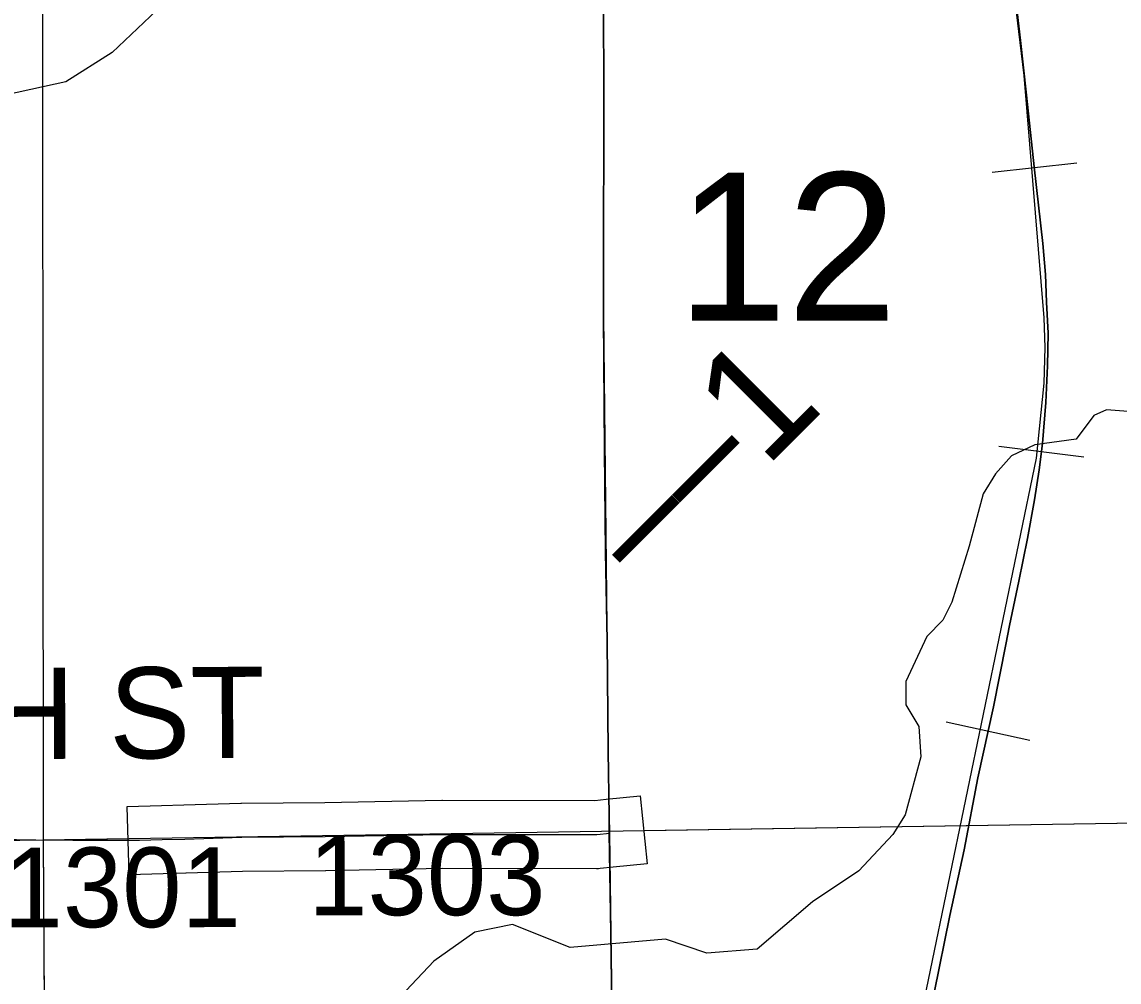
# Model space of a CAD drawing. Extents: x 23.6 to 68.7, y -63 to -29.
# Drawn here: x 43.502 to 44.465, y -35.747 to -34.904 of the extents above; entities that cross this region are included whole.
import ezdxf

# ---------------------------------------------------------------- set-up
doc = ezdxf.new("R2010")
doc.units = 0
for name, color, linetype in [('tdCoHydroRiver', 7, 'Continuous'), ('tdCoPriCL', 7, 'Continuous'), ('tdCoPrimary', 7, 'Continuous'), ('tdCoPriNonDiv', 7, 'Continuous'), ('tdCoPriNonDivCL', 7, 'Continuous'), ('tdCoRRCL', 7, 'Continuous'), ('tdCoSecRdNmbr', 7, 'Continuous'), ('tdCoSecRdTxt', 7, 'Continuous'), ('tdCoSecRteBand', 7, 'Continuous'), ('tdCoSecRteCL', 7, 'Continuous'), ('tdCoSectLine', 7, 'Continuous'), ('tdCoSectLinePart', 7, 'Continuous'), ('tdCoSectNmbr', 7, 'Continuous'), ('tdCoSurfGravel', 7, 'Continuous'), ('tdCoSurfLNO', 7, 'Continuous'), ('tdStHwyPriRefPost1', 7, 'Continuous')]:
    doc.layers.add(name, color=color, linetype=linetype)

msp = doc.modelspace()

# ---------------------------------------------------------------- linework, layer by layer
at = {"layer": 'tdCoHydroRiver'}
for points in [[(43.63169, -34.88304), (43.58163, -34.93087), (43.54083, -34.95651), (43.48885, -34.96806), (43.41153, -34.97037), (43.37834, -34.96595), (43.34819, -34.94888), (43.32591, -34.93015), (43.29267, -34.92099), (43.27038, -34.90068)], [(44.49224, -35.24738), (44.45433, -35.24458), (44.44333, -35.24942), (44.42774, -35.27009), (44.39149, -35.27517), (44.37106, -35.28484), (44.35701, -35.30075), (44.34612, -35.31823), (44.33393, -35.36412), (44.31861, -35.41319), (44.31087, -35.42906), (44.29679, -35.44339), (44.27823, -35.48303), (44.27842, -35.50355), (44.28965, -35.52238), (44.29148, -35.5492), (44.27776, -35.59985), (44.26688, -35.61731), (44.23718, -35.64916), (44.1964, -35.67639), (44.14787, -35.71789), (44.1037, -35.72146), (44.06728, -35.70918), (43.98369, -35.71629), (43.93299, -35.69625), (43.8999, -35.70288), (43.86384, -35.72848), (43.82477, -35.76989)]]:
    msp.add_lwpolyline(points, dxfattribs=at)
at = {"layer": 'tdCoPriCL'}
msp.add_lwpolyline([(44.02096, -35.83148), (44.01924, -35.70398), (44.01798, -35.61618), (44.01776, -35.6009), (44.01702, -35.54418), (44.01603, -35.44726), (44.01455, -35.36933), (44.01381, -35.28006), (44.01282, -35.16194), (44.01282, -35.07316), (44.01307, -35.02211), (44.01307, -34.96983), (44.01282, -34.88451)], dxfattribs=at)
at = {"layer": 'tdCoPrimary'}
msp.add_lwpolyline([(44.02074, -35.78692), (44.01962, -35.70398), (44.01836, -35.61618), (44.01814, -35.6009), (44.0174, -35.54418), (44.01641, -35.44726), (44.01493, -35.36933), (44.01419, -35.28006), (44.0132, -35.16194), (44.0132, -35.07316), (44.01345, -35.02211), (44.01345, -34.96983), (44.0132, -34.88451)], dxfattribs=at)
msp.add_lwpolyline([(44.02074, -35.78692), (44.01962, -35.70398), (44.01836, -35.61618), (44.01814, -35.6009), (44.0174, -35.54418), (44.01641, -35.44726), (44.01493, -35.36933), (44.01419, -35.28006), (44.0132, -35.16194), (44.0132, -35.07316), (44.01345, -35.02211), (44.01345, -34.96983), (44.0132, -34.88451)], dxfattribs=at)
msp.add_lwpolyline([(44.02074, -35.78692), (44.01962, -35.70398), (44.01836, -35.61618), (44.01814, -35.6009), (44.0174, -35.54418), (44.01641, -35.44726), (44.01493, -35.36933), (44.01419, -35.28006), (44.0132, -35.16194), (44.0132, -35.07316), (44.01345, -35.02211), (44.01345, -34.96983), (44.0132, -34.88451)], dxfattribs=at)
at = {"layer": 'tdCoPriNonDiv'}
msp.add_lwpolyline([(43.98929, -33.50932), (43.99092, -33.59006), (43.99831, -34.2051), (44.00941, -34.62655), (44.01286, -34.79843), (44.01286, -35.16193), (44.01706, -35.54417), (44.0247, -36.09953), (44.02692, -36.24971), (44.02691, -36.36686), (43.76756, -36.36933), (43.5183, -36.37218)], dxfattribs=at)
at = {"layer": 'tdCoPriNonDivCL'}
msp.add_lwpolyline([(44.02096, -35.83148), (44.01924, -35.70398), (44.01798, -35.61618), (44.01798, -35.61618), (44.01776, -35.6009), (44.01702, -35.54418), (44.01603, -35.44726), (44.01455, -35.36933), (44.01381, -35.28006), (44.01282, -35.16194), (44.01282, -35.07316), (44.01307, -35.02211), (44.01307, -34.96983), (44.01282, -34.88451)], dxfattribs=at)
msp.add_lwpolyline([(44.02096, -35.83148), (44.01924, -35.70398), (44.01798, -35.61618), (44.01798, -35.61618), (44.01776, -35.6009), (44.01702, -35.54418), (44.01603, -35.44726), (44.01455, -35.36933), (44.01381, -35.28006), (44.01282, -35.16194), (44.01282, -35.07316), (44.01307, -35.02211), (44.01307, -34.96983), (44.01282, -34.88451)], dxfattribs=at)
at = {"layer": 'tdCoRRCL'}
for p, q in [((44.42852, -35.02803), (44.35396, -35.03615)), ((44.43451, -35.28596), (44.36009, -35.27666)), ((44.38711, -35.53485), (44.31386, -35.51878))]:
    msp.add_line(p, q, dxfattribs=at)
for points in [[(44.40266, -38.37127), (44.33582, -37.58735), (44.2271, -36.64962), (44.2182, -36.25439), (44.21752, -36.15196), (44.22254, -36.11071), (44.39307, -35.28699), (44.39985, -35.22105), (44.40076, -35.18989), (44.39989, -35.16382), (44.38224, -34.95087), (44.35161, -34.69701), (44.31231, -34.53477), (44.272, -34.43726), (44.25407, -34.3727), (43.92514, -33.55865)], [(44.36937, -34.83681), (44.37907, -34.92017), (44.38431, -34.96841), (44.39112, -35.03106), (44.39846, -35.09843), (44.40082, -35.12569), (44.40187, -35.15007), (44.40318, -35.17707), (44.40266, -35.20591), (44.40135, -35.23815), (44.3982, -35.27406), (44.39532, -35.29713), (44.39139, -35.32335), (44.3851, -35.35743), (44.37749, -35.39491), (44.36942, -35.43383), (44.36596, -35.45049), (44.35521, -35.50527), (44.34158, -35.5674), (44.32952, -35.63084), (44.31694, -35.68825), (44.30331, -35.75614)], [(44.30331, -35.75614), (44.31694, -35.68825), (44.32952, -35.63084), (44.34158, -35.5674), (44.35521, -35.50527), (44.36596, -35.45049), (44.36942, -35.43383), (44.37749, -35.39491), (44.3851, -35.35743), (44.39139, -35.32335), (44.39532, -35.29713), (44.3982, -35.27406), (44.40135, -35.23815), (44.40266, -35.20591), (44.40318, -35.17707), (44.40187, -35.15007), (44.40082, -35.12569), (44.39846, -35.09843), (44.39112, -35.03106), (44.38431, -34.96841), (44.37907, -34.92017), (44.36937, -34.83681)]]:
    msp.add_lwpolyline(points, dxfattribs=at)
at = {"layer": 'tdCoSecRteBand'}
msp.add_lwpolyline([(43.59634, -35.65254), (43.5948, -35.59256), (43.62479, -35.59179), (43.64454, -35.59128), (43.69437, -35.58964), (43.69474, -35.58963), (43.69511, -35.58962), (43.76812, -35.58901), (43.87094, -35.58716), (43.87123, -35.58716), (43.87152, -35.58716), (44.00539, -35.58736), (44.01529, -35.58634), (44.04513, -35.58327), (44.05127, -35.64296), (44.02142, -35.64603), (44.00998, -35.6472), (44.00842, -35.64736), (44.00686, -35.64736), (43.87173, -35.64716), (43.76906, -35.649), (43.76892, -35.649), (43.76877, -35.649), (43.69598, -35.64962), (43.64641, -35.65125), (43.6463, -35.65125), (43.6462, -35.65126), (43.62633, -35.65177), (43.59634, -35.65254)], dxfattribs=at)
at = {"layer": 'tdCoSecRteCL'}
msp.add_lwpolyline([(43.62556, -35.62178), (43.64542, -35.62127), (43.69536, -35.61962), (43.76852, -35.61901), (43.87148, -35.61716), (44.00691, -35.61736), (44.01836, -35.61618)], dxfattribs=at)
at = {"layer": 'tdCoSectLine'}
for points in [[(43.52004, -34.62045), (43.52102, -35.62184)], [(43.52102, -35.62184), (44.52043, -35.60645)], [(42.52022, -35.63623), (43.52102, -35.62184)], [(43.52102, -35.62184), (43.52718, -36.62311)]]:
    msp.add_lwpolyline(points, dxfattribs=at)
at = {"layer": 'tdCoSectLinePart'}
for points in [[(43.52004, -34.62045), (43.52102, -35.62184)], [(44.04791, -35.61373), (44.52043, -35.60645)], [(43.04859, -35.62864), (43.52102, -35.62184)], [(43.52102, -35.62184), (43.59519, -35.6207)], [(43.52102, -35.62184), (43.52253, -35.86772)]]:
    msp.add_lwpolyline(points, dxfattribs=at)
at = {"layer": 'tdCoSurfGravel'}
msp.add_lwpolyline([(43.62556, -35.62178), (43.64542, -35.62127), (43.69536, -35.61962), (43.76852, -35.61901), (43.87148, -35.61716), (44.00691, -35.61736), (44.01836, -35.61618)], dxfattribs=at)
at = {"layer": 'tdCoSurfLNO'}
for p, q in [((43.4802, -35.62147), (43.51458, -35.62179)), ((43.51458, -35.62179), (43.54699, -35.62209)), ((43.54699, -35.62209), (43.60555, -35.62229)), ((43.60555, -35.62229), (43.62553, -35.62178)), ((43.62553, -35.62178), (43.62556, -35.62178))]:
    msp.add_line(p, q, dxfattribs=at)

# ---------------------------------------------------------------- texts
at = {"layer": 'tdCoSecRdNmbr'}
for s, rotation, p in [('1303', 0.0341, (43.75375, -35.68814)), ('1301', 0.03389, (43.4863, -35.69869))]:
    msp.add_text(s, height=0.07, rotation=rotation, dxfattribs=at).set_placement(p)
at = {"layer": 'tdCoSecRdTxt'}
msp.add_text('120TH ST', height=0.08, rotation=0.29941, dxfattribs=at).set_placement((43.22819, -35.55245))
at = {"layer": 'tdCoSectNmbr'}
msp.add_text('12', height=0.13, rotation=0.03428, dxfattribs=at).set_placement((44.07731, -35.16636))
at = {"layer": 'tdStHwyPriRefPost1'}
msp.add_text('‒‒1', height=0.1, rotation=45, dxfattribs=at).set_placement((44.04988, -35.40123))

doc.saveas('drawing.dxf')
